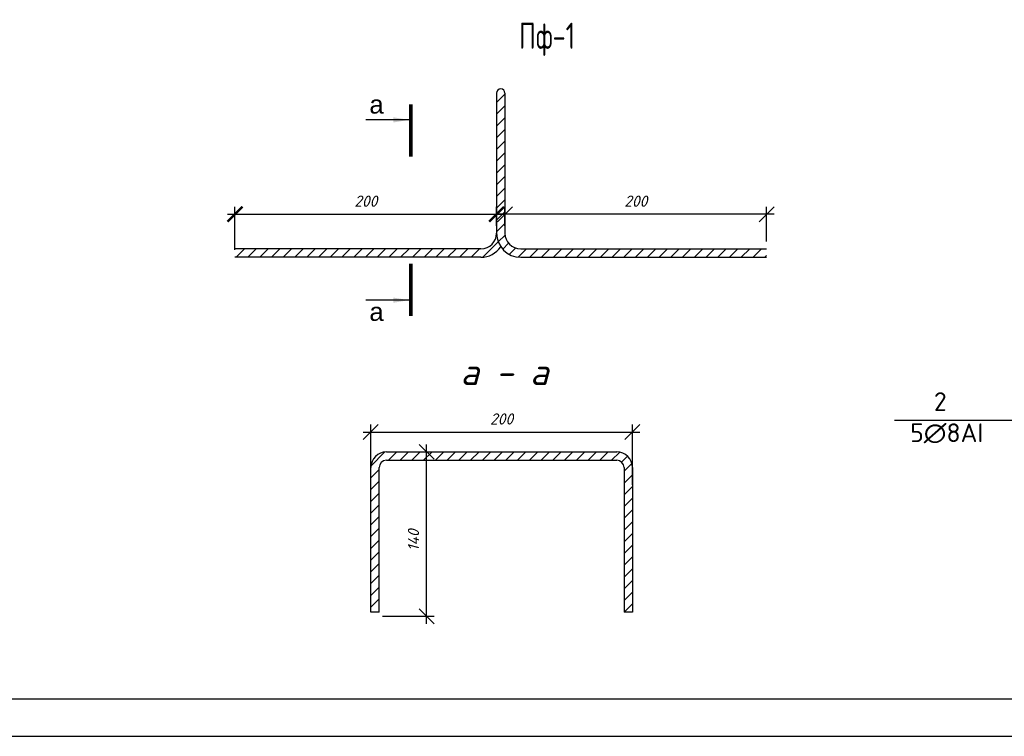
# Model space of a CAD drawing. Header units: millimetres. Extents: x -33345 to 4712671, y -3392 to 121473.
# Tile 660 of 1056: x 3430213 to 3443385, y 44501 to 54086. Entities that reach past the tile are written whole.
import ezdxf

# ---------------------------------------------------------------- set-up
doc = ezdxf.new("R2010")
doc.units = ezdxf.units.MM
doc.layers.add('0.25', color=7, linetype='Continuous', lineweight=25)
doc.layers.add('STR. Razmeri', color=7, linetype='Continuous', lineweight=9)
doc.layers.add('СПДС_РАЗМЕРЫ', color=7, linetype='Continuous')
doc.styles.add('_text', font='isocpeui.ttf')
doc.styles.add('GOST-2.304_Type-B', font='GOST Common.ttf')
doc.styles.add('simp 0', font='isocpeui.ttf')
doc.styles.add('simpiix', font='simplex.shx', dxfattribs={"width": 0.7})
doc.styles.get("Standard").update_dxf_attribs({"font": 'arial.ttf'})
doc.styles.add('ГОСТ 2.304', font='cs_gost2304.shx', dxfattribs={"oblique": 15})
doc.dimstyles.new('СПДС', dxfattribs={"dimscale": 100, "dimtxt": 1.5, "dimasz": 1, "dimexe": 1, "dimexo": 1, "dimgap": 1, "dimtad": 1, "dimdec": 0, "dimtxsty": 'ГОСТ 2.304', "dimblk": 'OBLIQUE', "dimcen": 2.5, "dimdle": 1, "dimadec": 0, "dimazin": 2, "dimtfac": 0.75, "dimtdec": 0, "dimtmove": 1, "dimatfit": 3, "dimldrblk": 'ARCHTICK', "dimfxl": 1, "dimtfill": 1, "dimtolj": 1, "dimarcsym": 1})
pattern_1 = [(45, (1452437.19, 211780.62), (-78.577241, 78.577241), [])]

# ---------------------------------------------------------------- blocks, each defined once
blk = doc.blocks.new('*U282')
at = {"layer": '0.25', "color": 5, "linetype": 'Continuous', "lineweight": 25, "ltscale": 100}
blk.add_lwpolyline([(-72619, 0), (0, 0), (0, 42000), (-72619, 42000), (-72619, 0)], dxfattribs=at)
at = {"layer": '0.25', "color": 7, "linetype": 'Continuous', "lineweight": 30, "ltscale": 100}
blk.add_lwpolyline([(-70619, 500), (-500, 500), (-500, 41500), (-70619, 41500), (-70619, 500)], dxfattribs=at)
blk = doc.blocks.new('_Oblique')
at = {"color": 0, "linetype": 'ByBlock', "lineweight": -2}
blk.add_line((-0.5, -0.5), (0.5, 0.5), dxfattribs=at)
blk = doc.blocks.new('*D2318')
at = {"layer": 'Defpoints', "color": 0, "ltscale": 4, "transparency": 16777216}
for p in [(3435120, 48306), (3435656, 48306), (3434966, 46107)]:
    blk.add_point(p, dxfattribs=at)
at = {"layer": 'СПДС_РАЗМЕРЫ', "color": 0, "lineweight": -2, "ltscale": 4, "transparency": 16777216}
for p, q in [((3435656, 46007), (3435656, 48406)), ((3435220, 48306), (3435756, 48306)), ((3435066, 46107), (3435756, 46107))]:
    blk.add_line(p, q, dxfattribs=at)
at = {"layer": 'СПДС_РАЗМЕРЫ', "color": 0, "lineweight": -2, "ltscale": 4, "transparency": 16777216, "xscale": 200, "yscale": 200, "zscale": 200}
for p, rotation in [((3435656, 48306), 90), ((3435656, 46107), 270)]:
    blk.add_blockref('_Oblique', p, dxfattribs=dict(at, rotation=rotation))
at = {"layer": 'СПДС_РАЗМЕРЫ', "color": 0, "ltscale": 4, "transparency": 16777216, "insert": (3435481, 47123), "char_height": 150, "attachment_point": 5, "rotation": 90, "style": 'simp 0', "bg_fill": 3, "box_fill_scale": 1.1, "bg_fill_color": 256, "bg_fill_true_color": 13158600, "bg_fill_transparency": 0}
blk.add_mtext('\\A1;140', dxfattribs=at)
blk = doc.blocks.new('_ArchTick')
at = {"color": 0, "linetype": 'ByBlock', "const_width": 0.15}
blk.add_lwpolyline([(-0.5, -0.5), (0.5, 0.5)], dxfattribs=at)
blk = doc.blocks.new('*D3275')
at = {"layer": 'Defpoints', "color": 0, "ltscale": 4, "transparency": 16777216}
for p in [(3438410, 48571), (3434910, 47763), (3438410, 47763)]:
    blk.add_point(p, dxfattribs=at)
at = {"layer": 'СПДС_РАЗМЕРЫ', "color": 0, "lineweight": -2, "ltscale": 4, "transparency": 16777216}
for p, q in [((3434910, 47863), (3434910, 48671)), ((3438410, 47863), (3438410, 48671)), ((3434810, 48571), (3438510, 48571))]:
    blk.add_line(p, q, dxfattribs=at)
at = {"layer": 'СПДС_РАЗМЕРЫ', "color": 0, "lineweight": -2, "ltscale": 4, "transparency": 16777216, "xscale": 200, "yscale": 200, "zscale": 200, "rotation": 180}
blk.add_blockref('_Oblique', (3434910, 48571), dxfattribs=at)
at = {"layer": 'СПДС_РАЗМЕРЫ', "color": 0, "lineweight": -2, "ltscale": 4, "transparency": 16777216, "xscale": 200, "yscale": 200, "zscale": 200}
blk.add_blockref('_Oblique', (3438410, 48571), dxfattribs=at)
at = {"layer": 'СПДС_РАЗМЕРЫ', "color": 0, "ltscale": 4, "transparency": 16777216, "insert": (3436660, 48746), "char_height": 150, "attachment_point": 5, "style": 'simp 0', "bg_fill": 3, "box_fill_scale": 1.1, "bg_fill_color": 256, "bg_fill_true_color": 13158600, "bg_fill_transparency": 0}
blk.add_mtext('\\A1;200', dxfattribs=at)
blk = doc.blocks.new('*D2319')
at = {"layer": 'Defpoints', "color": 0, "ltscale": 4, "transparency": 16777216}
for p in [(3436593, 51484), (3436593, 51231), (3433093, 50909)]:
    blk.add_point(p, dxfattribs=at)
at = {"layer": 'СПДС_РАЗМЕРЫ', "color": 0, "lineweight": -2, "ltscale": 4, "transparency": 16777216}
for p, q in [((3433093, 51009), (3433093, 51584)), ((3436593, 51331), (3436593, 51584)), ((3432993, 51484), (3436693, 51484))]:
    blk.add_line(p, q, dxfattribs=at)
at = {"layer": 'СПДС_РАЗМЕРЫ', "color": 0, "lineweight": -2, "ltscale": 4, "transparency": 16777216, "xscale": 200, "yscale": 200, "zscale": 200, "rotation": 180}
blk.add_blockref('_ArchTick', (3433093, 51484), dxfattribs=at)
at = {"layer": 'СПДС_РАЗМЕРЫ', "color": 0, "lineweight": -2, "ltscale": 4, "transparency": 16777216, "xscale": 200, "yscale": 200, "zscale": 200}
blk.add_blockref('_ArchTick', (3436593, 51484), dxfattribs=at)
at = {"layer": 'СПДС_РАЗМЕРЫ', "color": 0, "ltscale": 4, "transparency": 16777216, "insert": (3434843, 51659), "char_height": 150, "attachment_point": 5, "style": 'simp 0', "bg_fill": 3, "box_fill_scale": 1.1, "bg_fill_color": 256, "bg_fill_true_color": 13158600, "bg_fill_transparency": 0}
blk.add_mtext('\\A1;200', dxfattribs=at)
blk = doc.blocks.new('*D2320')
at = {"layer": 'Defpoints', "color": 0, "ltscale": 4, "transparency": 16777216}
for p in [(3436705, 51484), (3436705, 51231), (3440205, 51021)]:
    blk.add_point(p, dxfattribs=at)
at = {"layer": 'СПДС_РАЗМЕРЫ', "color": 0, "lineweight": -2, "ltscale": 4, "transparency": 16777216}
for p, q in [((3436705, 51331), (3436705, 51584)), ((3440205, 51121), (3440205, 51584)), ((3440305, 51484), (3436605, 51484))]:
    blk.add_line(p, q, dxfattribs=at)
at = {"layer": 'СПДС_РАЗМЕРЫ', "color": 0, "lineweight": -2, "ltscale": 4, "transparency": 16777216, "xscale": 200, "yscale": 200, "zscale": 200, "rotation": 180}
blk.add_blockref('_Oblique', (3436705, 51484), dxfattribs=at)
at = {"layer": 'СПДС_РАЗМЕРЫ', "color": 0, "lineweight": -2, "ltscale": 4, "transparency": 16777216, "xscale": 200, "yscale": 200, "zscale": 200}
blk.add_blockref('_Oblique', (3440205, 51484), dxfattribs=at)
at = {"layer": 'СПДС_РАЗМЕРЫ', "color": 0, "ltscale": 4, "transparency": 16777216, "insert": (3438455, 51659), "char_height": 150, "attachment_point": 5, "style": 'simp 0', "bg_fill": 3, "box_fill_scale": 1.1, "bg_fill_color": 256, "bg_fill_true_color": 13158600, "bg_fill_transparency": 0}
blk.add_mtext('\\A1;200', dxfattribs=at)

msp = doc.modelspace()

# ---------------------------------------------------------------- hatches: boundary and pattern name
at = {"lineweight": 15, "ltscale": 4}
h = msp.add_hatch(dxfattribs=at)
h.set_pattern_fill('ANSI31', color=256, scale=35, style=0)
h.set_pattern_definition(pattern_1)
edge = h.paths.add_edge_path()
edge.add_line((3440205.221, 50908.756), (3440205.221, 51020.756))
edge.add_line((3440205.221, 51020.756), (3436915.221, 51020.756))
edge.add_arc((3436915.221, 51230.756), 210, 180, 270, ccw=False)
edge.add_line((3436705.221, 51230.756), (3436705.221, 53103.858))
edge.add_arc((3436649.221, 53103.858), 56, 0, 180)
edge.add_line((3436593.221, 53103.858), (3436593.221, 51230.756))
edge.add_arc((3436915.221, 51230.756), 322, 180, 270)
edge.add_line((3436915.221, 50908.756), (3440205.221, 50908.756))
h = msp.add_hatch(dxfattribs=at)
h.set_pattern_fill('ANSI31', color=256, scale=35, style=0)
h.set_pattern_definition(pattern_1)
edge = h.paths.add_edge_path()
edge.add_line((3433093.221, 51020.756), (3433093.221, 50908.756))
edge.add_line((3433093.221, 50908.756), (3436383.221, 50908.756))
edge.add_arc((3436383.221, 51230.756), 322, 270, 325.6988472)
edge.add_arc((3436915.221, 51230.756), 322, 180, 214.3011528, ccw=False)
edge.add_arc((3436383.221, 51230.756), 210, -90, 0, ccw=False)
edge.add_line((3436383.221, 51020.756), (3433093.221, 51020.756))
h = msp.add_hatch(dxfattribs=at)
h.set_pattern_fill('ANSI31', color=256, scale=35, style=0)
h.set_pattern_definition([(45, (1444005.82, 206927.23), (-78.577241, 78.577241), [])])
edge = h.paths.add_edge_path()
edge.add_line((3435119.785, 48193.746), (3438199.785, 48193.746))
edge.add_arc((3438199.785, 48095.746), 98, 0, 90, ccw=False)
edge.add_line((3438297.785, 48095.746), (3438297.785, 46163.211))
edge.add_arc((3438353.785, 46163.211), 56, 180, 360)
edge.add_line((3438409.785, 46163.211), (3438409.785, 48095.746))
edge.add_arc((3438199.785, 48095.746), 210, 0, 90)
edge.add_line((3438199.785, 48305.746), (3435119.785, 48305.746))
edge.add_arc((3435119.785, 48095.746), 210, 90, 180)
edge.add_line((3434909.785, 48095.746), (3434909.785, 46163.211))
edge.add_arc((3434965.785, 46163.211), 56, 0, 180, ccw=False)
edge.add_line((3435021.785, 46163.211), (3435021.785, 48095.746))
edge.add_arc((3435119.785, 48095.746), 98, 90, 180, ccw=False)

# ---------------------------------------------------------------- linework, layer by layer
at = {"color": 0, "lineweight": 30, "ltscale": 4}
for p, q in [((3436593.221, 53103.858), (3436593.221, 51230.756)), ((3436705.221, 53103.858), (3436705.221, 51230.756)), ((3436383.221, 51020.756), (3433093.221, 51020.756)), ((3436915.221, 51020.756), (3440205.221, 51020.756)), ((3436383.221, 50908.756), (3433093.221, 50908.756)), ((3436915.221, 50908.756), (3440205.221, 50908.756)), ((3435119.785, 48305.746), (3438199.785, 48305.746)), ((3434909.785, 46163.211), (3434909.785, 48095.746)), ((3435021.785, 46163.211), (3435021.785, 48095.746)), ((3435119.785, 48193.746), (3438199.785, 48193.746)), ((3438297.785, 48095.746), (3438297.785, 46163.211)), ((3438409.785, 48095.746), (3438409.785, 46163.211))]:
    msp.add_line(p, q, dxfattribs=at)
msp.add_lwpolyline([(3453292.092, 48725.797), (3441918.219, 48725.797)])
msp.add_lwpolyline([(3438409.785, 46163.211), (3438297.785, 46163.211)], dxfattribs=at)
for centre, radius, start, end in [((3436649.221, 53103.858), 56, 0, 180), ((3436383.221, 51230.756), 210, 270, 0), ((3436915.221, 51230.756), 322, 180, 270), ((3436915.221, 51230.756), 210, 180, 270), ((3436383.221, 51230.756), 322, 270, 325.6988482), ((3435119.785, 48095.746), 210, 90, 180), ((3438199.785, 48095.746), 210, 0, 90), ((3435119.785, 48095.746), 98, 90, 180), ((3438199.785, 48095.746), 98, 0, 90)]:
    msp.add_arc(centre, radius, start, end, dxfattribs=at)
at = {"layer": 'STR. Razmeri', "color": 0, "linetype": 'Continuous', "lineweight": 25, "ltscale": 100}
for p, q in [((3435420.644, 52746.03), (3434845.478, 52746.03)), ((3435420.644, 50335.028), (3434845.478, 50335.028))]:
    msp.add_line(p, q, dxfattribs=at)
at = {"layer": 'STR. Razmeri', "color": 0, "linetype": 'Continuous', "lineweight": 25, "ltscale": 100, "const_width": 49}
msp.add_lwpolyline([(3435445.144, 52956.03), (3435445.144, 52256.03)], dxfattribs=at)
at = {"layer": 'STR. Razmeri', "color": 0, "linetype": 'Continuous', "lineweight": 25, "ltscale": 100}
for points in [[(3435420.644, 52746.03), (3435210.329, 52710.836), (3435210.329, 52781.225)], [(3435420.644, 50335.028), (3435210.329, 50299.833), (3435210.329, 50370.223)]]:
    msp.add_solid(points, dxfattribs=at)

# ---------------------------------------------------------------- block references
at = {"layer": '0.25', "ltscale": 100, "transparency": 33554687}
msp.add_blockref('*U282', (3481490.916, 44501.326, 1359241.5), dxfattribs=at)

# ---------------------------------------------------------------- texts
at = {"attachment_point": 1}
for s, insert, char_height, width, style in [('Пф-1', (3436891.924, 54046.104), 350, 1114.75, 'simpiix'), ('а - а ', (3436109.058, 49549.517), 350, 1776.55297, '_text'), ('{\\fISOCPEUR|b0|i0|c204|p34;  2\\P5∅8AI}', (3442125.749, 49103.57), 250, 1270.9375, 'GOST-2.304_Type-B')]:
    msp.add_mtext(s, dxfattribs=dict(at, insert=insert, char_height=char_height, width=width, style=style))
at = {"char_height": 245, "width": 167.01761, "attachment_point": 1}
for insert in [(3434891.253, 53075.553), (3434891.253, 50302.58)]:
    msp.add_mtext('а', dxfattribs=dict(at, insert=insert))

# ---------------------------------------------------------------- next in the draw order: dimensions: what is measured, and where the dimension line sits
at = {"layer": 'СПДС_РАЗМЕРЫ', "color": 0, "ltscale": 4}
dim = msp.add_linear_dim(base=(3436593.221, 51483.938), p1=(3433093.221, 50908.756), p2=(3436593.221, 51230.756), text='200', dimstyle='СПДС', override={"dimasz": 2, "dimlfac": 0.05, "dimtxsty": 'simp 0', "dimblk": 'ArchTick'}, dxfattribs=at)
dim.commit()
dim.dimension.update_dxf_attribs({"geometry": '*D2319', "text_midpoint": (3434843.221, 51658.938)})
dim = msp.add_linear_dim(base=(3435656.073, 48305.746), p1=(3434965.785, 46107.211), p2=(3435119.785, 48305.746), angle=90, text='140', dimstyle='СПДС', override={"dimasz": 2, "dimlfac": 0.05, "dimtxsty": 'simp 0'}, dxfattribs=at)
dim.commit()
dim.dimension.update_dxf_attribs({"geometry": '*D2318', "text_midpoint": (3435656.073, 47123.291), "dimtype": 160})

# ---------------------------------------------------------------- next in the draw order: linework, layer by layer
at = {"color": 0, "lineweight": 30, "ltscale": 4}
msp.add_lwpolyline([(3435021.785, 46163.211), (3434909.785, 46163.211)], dxfattribs=at)
at = {"layer": 'STR. Razmeri', "color": 0, "linetype": 'Continuous', "lineweight": 25, "ltscale": 100, "const_width": 49}
msp.add_lwpolyline([(3435445.144, 50125.028), (3435445.144, 50825.028)], dxfattribs=at)

# ---------------------------------------------------------------- next in the draw order: dimensions: what is measured, and where the dimension line sits
at = {"layer": 'СПДС_РАЗМЕРЫ', "color": 0, "ltscale": 4}
for base, p1, p2, picture, middle in [((3436705.221, 51483.938), (3440205.221, 51020.756), (3436705.221, 51230.756), '*D2320', (3438455.221, 51658.938)), ((3438409.785, 48570.87), (3434909.785, 47763.057), (3438409.785, 47763.057), '*D3275', (3436659.785, 48745.87))]:
    dim = msp.add_linear_dim(base=base, p1=p1, p2=p2, text='200', dimstyle='СПДС', override={"dimasz": 2, "dimlfac": 0.05, "dimtxsty": 'simp 0'}, dxfattribs=at)
    dim.commit()
    dim.dimension.update_dxf_attribs({"geometry": picture, "text_midpoint": middle})

doc.saveas('drawing.dxf')
